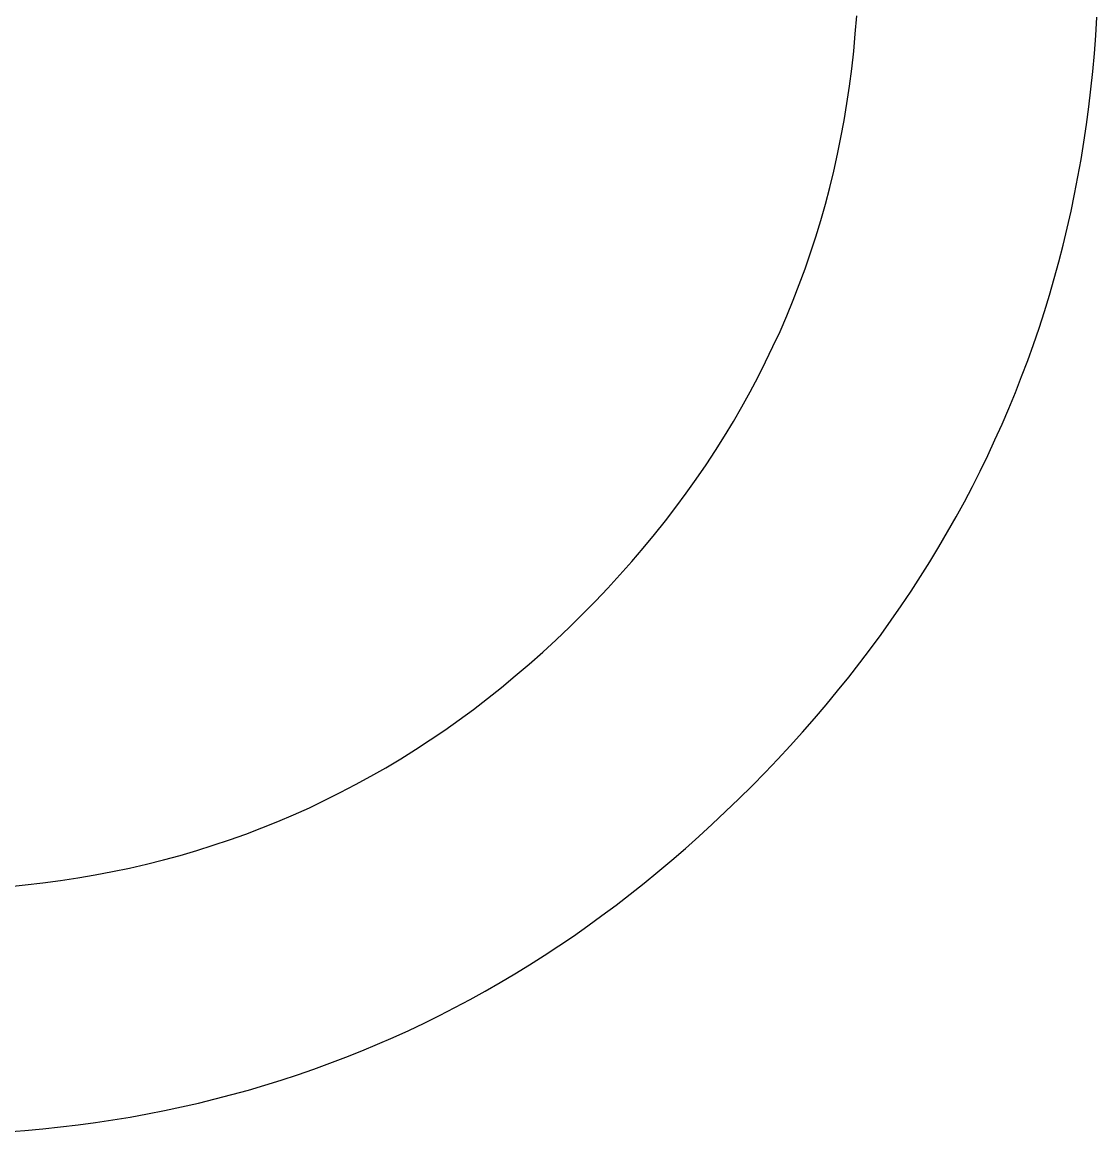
# Model space of a CAD drawing. Extents: x 99976 to 100136, y 99905 to 100011.
# Drawn here: x 100026.32711 to 100026.35829, y 99978.87506 to 99978.90723 of the extents above; entities that cross this region are included whole.
import ezdxf

# ---------------------------------------------------------------- set-up
doc = ezdxf.new("R2010")
doc.units = 0
doc.layers.add('TR_SN_ConstructionSigns', color=7, linetype='Continuous')

msp = doc.modelspace()

# ---------------------------------------------------------------- linework, layer by layer
at = {"layer": 'TR_SN_ConstructionSigns'}
for p, q in [((100026.35128, 99978.906896), (100026.351319, 99978.907411)), ((100026.358253, 99978.906846), (100026.358285, 99978.907372)), ((100026.351232, 99978.906386), (100026.35128, 99978.906896)), ((100026.358214, 99978.906323), (100026.358253, 99978.906846)), ((100026.351176, 99978.905879), (100026.351232, 99978.906386)), ((100026.358167, 99978.905803), (100026.358214, 99978.906323)), ((100026.351111, 99978.905375), (100026.351176, 99978.905879)), ((100026.358114, 99978.905286), (100026.358167, 99978.905803)), ((100026.351037, 99978.904876), (100026.351111, 99978.905375)), ((100026.358053, 99978.904772), (100026.358114, 99978.905286)), ((100026.350955, 99978.90438), (100026.351037, 99978.904876)), ((100026.357985, 99978.904261), (100026.358053, 99978.904772)), ((100026.350864, 99978.903887), (100026.350955, 99978.90438)), ((100026.357909, 99978.903753), (100026.357985, 99978.904261)), ((100026.350764, 99978.903399), (100026.350864, 99978.903887)), ((100026.357827, 99978.903248), (100026.357909, 99978.903753)), ((100026.350656, 99978.902914), (100026.350764, 99978.903399)), ((100026.357738, 99978.902746), (100026.357827, 99978.903248)), ((100026.350539, 99978.902432), (100026.350656, 99978.902914)), ((100026.357641, 99978.902247), (100026.357738, 99978.902746)), ((100026.350413, 99978.901955), (100026.350539, 99978.902432)), ((100026.357537, 99978.901751), (100026.357641, 99978.902247)), ((100026.350279, 99978.901481), (100026.350413, 99978.901955)), ((100026.357426, 99978.901258), (100026.357537, 99978.901751)), ((100026.350136, 99978.90101), (100026.350279, 99978.901481)), ((100026.357308, 99978.900767), (100026.357426, 99978.901258)), ((100026.349984, 99978.900544), (100026.350136, 99978.90101)), ((100026.349823, 99978.900081), (100026.349984, 99978.900544)), ((100026.357182, 99978.90028), (100026.357308, 99978.900767)), ((100026.35705, 99978.899796), (100026.357182, 99978.90028)), ((100026.349654, 99978.899621), (100026.349823, 99978.900081)), ((100026.349477, 99978.899166), (100026.349654, 99978.899621)), ((100026.35691, 99978.899314), (100026.35705, 99978.899796)), ((100026.356764, 99978.898836), (100026.35691, 99978.899314)), ((100026.34929, 99978.898714), (100026.349477, 99978.899166)), ((100026.349095, 99978.898265), (100026.34929, 99978.898714)), ((100026.35661, 99978.89836), (100026.356764, 99978.898836)), ((100026.348891, 99978.897821), (100026.349095, 99978.898265)), ((100026.356448, 99978.897888), (100026.35661, 99978.89836)), ((100026.35628, 99978.897418), (100026.356448, 99978.897888)), ((100026.348679, 99978.89738), (100026.348891, 99978.897821)), ((100026.348458, 99978.896942), (100026.348679, 99978.89738)), ((100026.356105, 99978.896952), (100026.35628, 99978.897418)), ((100026.348228, 99978.896509), (100026.348458, 99978.896942)), ((100026.355922, 99978.896488), (100026.356105, 99978.896952)), ((100026.34799, 99978.896079), (100026.348228, 99978.896509)), ((100026.355732, 99978.896027), (100026.355922, 99978.896488)), ((100026.347743, 99978.895653), (100026.34799, 99978.896079)), ((100026.355535, 99978.89557), (100026.355732, 99978.896027)), ((100026.347487, 99978.89523), (100026.347743, 99978.895653)), ((100026.355331, 99978.895115), (100026.355535, 99978.89557)), ((100026.347222, 99978.894811), (100026.347487, 99978.89523)), ((100026.35512, 99978.894663), (100026.355331, 99978.895115)), ((100026.346949, 99978.894396), (100026.347222, 99978.894811)), ((100026.354901, 99978.894215), (100026.35512, 99978.894663)), ((100026.346667, 99978.893984), (100026.346949, 99978.894396)), ((100026.354676, 99978.893769), (100026.354901, 99978.894215)), ((100026.346377, 99978.893576), (100026.346667, 99978.893984)), ((100026.354443, 99978.893326), (100026.354676, 99978.893769)), ((100026.346078, 99978.893172), (100026.346377, 99978.893576)), ((100026.34577, 99978.892771), (100026.346078, 99978.893172)), ((100026.354203, 99978.892886), (100026.354443, 99978.893326)), ((100026.345454, 99978.892374), (100026.34577, 99978.892771)), ((100026.353956, 99978.892449), (100026.354203, 99978.892886)), ((100026.353702, 99978.892015), (100026.353956, 99978.892449)), ((100026.345129, 99978.891981), (100026.345454, 99978.892374)), ((100026.344795, 99978.891592), (100026.345129, 99978.891981)), ((100026.35344, 99978.891584), (100026.353702, 99978.892015)), ((100026.344452, 99978.891206), (100026.344795, 99978.891592)), ((100026.353172, 99978.891156), (100026.35344, 99978.891584)), ((100026.344101, 99978.890823), (100026.344452, 99978.891206)), ((100026.352896, 99978.890731), (100026.353172, 99978.891156)), ((100026.343741, 99978.890445), (100026.344101, 99978.890823)), ((100026.352613, 99978.890309), (100026.352896, 99978.890731)), ((100026.343373, 99978.89007), (100026.343741, 99978.890445)), ((100026.352323, 99978.88989), (100026.352613, 99978.890309)), ((100026.342989, 99978.889692), (100026.343373, 99978.89007)), ((100026.352026, 99978.889474), (100026.352323, 99978.88989)), ((100026.342602, 99978.889324), (100026.342989, 99978.889692)), ((100026.342211, 99978.888965), (100026.342602, 99978.889324)), ((100026.351721, 99978.88906), (100026.352026, 99978.889474)), ((100026.341816, 99978.888615), (100026.342211, 99978.888965)), ((100026.35141, 99978.88865), (100026.351721, 99978.88906)), ((100026.341417, 99978.888274), (100026.341816, 99978.888615)), ((100026.351091, 99978.888243), (100026.35141, 99978.88865)), ((100026.341015, 99978.887942), (100026.341417, 99978.888274)), ((100026.350765, 99978.887839), (100026.351091, 99978.888243)), ((100026.340609, 99978.887619), (100026.341015, 99978.887942)), ((100026.340199, 99978.887305), (100026.340609, 99978.887619)), ((100026.350432, 99978.887437), (100026.350765, 99978.887839)), ((100026.339785, 99978.887001), (100026.340199, 99978.887305)), ((100026.350092, 99978.887039), (100026.350432, 99978.887437)), ((100026.339368, 99978.886705), (100026.339785, 99978.887001)), ((100026.349745, 99978.886643), (100026.350092, 99978.887039)), ((100026.338947, 99978.886419), (100026.339368, 99978.886705)), ((100026.34939, 99978.886251), (100026.349745, 99978.886643)), ((100026.338522, 99978.886141), (100026.338947, 99978.886419)), ((100026.338093, 99978.885873), (100026.338522, 99978.886141)), ((100026.349028, 99978.885861), (100026.34939, 99978.886251)), ((100026.33766, 99978.885614), (100026.338093, 99978.885873)), ((100026.34866, 99978.885475), (100026.349028, 99978.885861)), ((100026.336784, 99978.885123), (100026.337224, 99978.885364)), ((100026.337224, 99978.885364), (100026.33766, 99978.885614)), ((100026.348284, 99978.885091), (100026.34866, 99978.885475)), ((100026.33634, 99978.884891), (100026.336784, 99978.885123)), ((100026.347902, 99978.884713), (100026.348284, 99978.885091)), ((100026.335893, 99978.884668), (100026.33634, 99978.884891)), ((100026.347518, 99978.884342), (100026.347902, 99978.884713)), ((100026.334986, 99978.88425), (100026.335442, 99978.884454)), ((100026.335442, 99978.884454), (100026.335893, 99978.884668)), ((100026.334065, 99978.883868), (100026.334528, 99978.884054)), ((100026.334528, 99978.884054), (100026.334986, 99978.88425)), ((100026.347132, 99978.883978), (100026.347518, 99978.884342)), ((100026.333599, 99978.88369), (100026.334065, 99978.883868)), ((100026.346742, 99978.883621), (100026.347132, 99978.883978)), ((100026.332655, 99978.883363), (100026.333129, 99978.883522)), ((100026.333129, 99978.883522), (100026.333599, 99978.88369)), ((100026.346349, 99978.883271), (100026.346742, 99978.883621)), ((100026.331696, 99978.883072), (100026.332177, 99978.883213)), ((100026.332177, 99978.883213), (100026.332655, 99978.883363)), ((100026.345953, 99978.882929), (100026.346349, 99978.883271)), ((100026.330229, 99978.882704), (100026.330722, 99978.882817)), ((100026.330722, 99978.882817), (100026.33121, 99978.88294)), ((100026.33121, 99978.88294), (100026.331696, 99978.883072)), ((100026.345554, 99978.882593), (100026.345953, 99978.882929)), ((100026.328728, 99978.882417), (100026.329232, 99978.882504)), ((100026.329232, 99978.882504), (100026.329732, 99978.882599)), ((100026.329732, 99978.882599), (100026.330229, 99978.882704)), ((100026.345153, 99978.882265), (100026.345554, 99978.882593)), ((100026.326675, 99978.882163), (100026.327194, 99978.882213)), ((100026.327194, 99978.882213), (100026.327709, 99978.882272)), ((100026.327709, 99978.882272), (100026.32822, 99978.88234)), ((100026.32822, 99978.88234), (100026.328728, 99978.882417)), ((100026.344748, 99978.881945), (100026.345153, 99978.882265)), ((100026.34434, 99978.881631), (100026.344748, 99978.881945)), ((100026.34393, 99978.881325), (100026.34434, 99978.881631)), ((100026.343516, 99978.881025), (100026.34393, 99978.881325)), ((100026.3431, 99978.880733), (100026.343516, 99978.881025)), ((100026.342681, 99978.880449), (100026.3431, 99978.880733)), ((100026.342258, 99978.880171), (100026.342681, 99978.880449)), ((100026.341405, 99978.879638), (100026.341833, 99978.879901)), ((100026.341833, 99978.879901), (100026.342258, 99978.880171)), ((100026.340974, 99978.879382), (100026.341405, 99978.879638)), ((100026.34054, 99978.879133), (100026.340974, 99978.879382)), ((100026.340103, 99978.878891), (100026.34054, 99978.879133)), ((100026.33922, 99978.87843), (100026.339663, 99978.878657)), ((100026.339663, 99978.878657), (100026.340103, 99978.878891)), ((100026.338774, 99978.87821), (100026.33922, 99978.87843)), ((100026.337874, 99978.877792), (100026.338325, 99978.877998)), ((100026.338325, 99978.877998), (100026.338774, 99978.87821)), ((100026.337419, 99978.877594), (100026.337874, 99978.877792)), ((100026.336501, 99978.877219), (100026.336961, 99978.877403)), ((100026.336961, 99978.877403), (100026.337419, 99978.877594)), ((100026.335571, 99978.876873), (100026.336037, 99978.877042)), ((100026.336037, 99978.877042), (100026.336501, 99978.877219)), ((100026.334629, 99978.876556), (100026.335101, 99978.876711)), ((100026.335101, 99978.876711), (100026.335571, 99978.876873)), ((100026.333675, 99978.876267), (100026.334154, 99978.876408)), ((100026.334154, 99978.876408), (100026.334629, 99978.876556)), ((100026.332223, 99978.875889), (100026.33271, 99978.876008)), ((100026.33271, 99978.876008), (100026.333194, 99978.876134)), ((100026.333194, 99978.876134), (100026.333675, 99978.876267)), ((100026.33124, 99978.875673), (100026.331733, 99978.875777)), ((100026.331733, 99978.875777), (100026.332223, 99978.875889)), ((100026.329239, 99978.875327), (100026.329743, 99978.875402)), ((100026.329743, 99978.875402), (100026.330245, 99978.875485)), ((100026.330245, 99978.875485), (100026.330744, 99978.875575)), ((100026.330744, 99978.875575), (100026.33124, 99978.875673)), ((100026.326671, 99978.875056), (100026.32719, 99978.875096)), ((100026.32719, 99978.875096), (100026.327707, 99978.875143)), ((100026.327707, 99978.875143), (100026.32822, 99978.875197)), ((100026.32822, 99978.875197), (100026.328731, 99978.875258)), ((100026.328731, 99978.875258), (100026.329239, 99978.875327))]:
    msp.add_line(p, q, dxfattribs=at)

doc.saveas('drawing.dxf')
